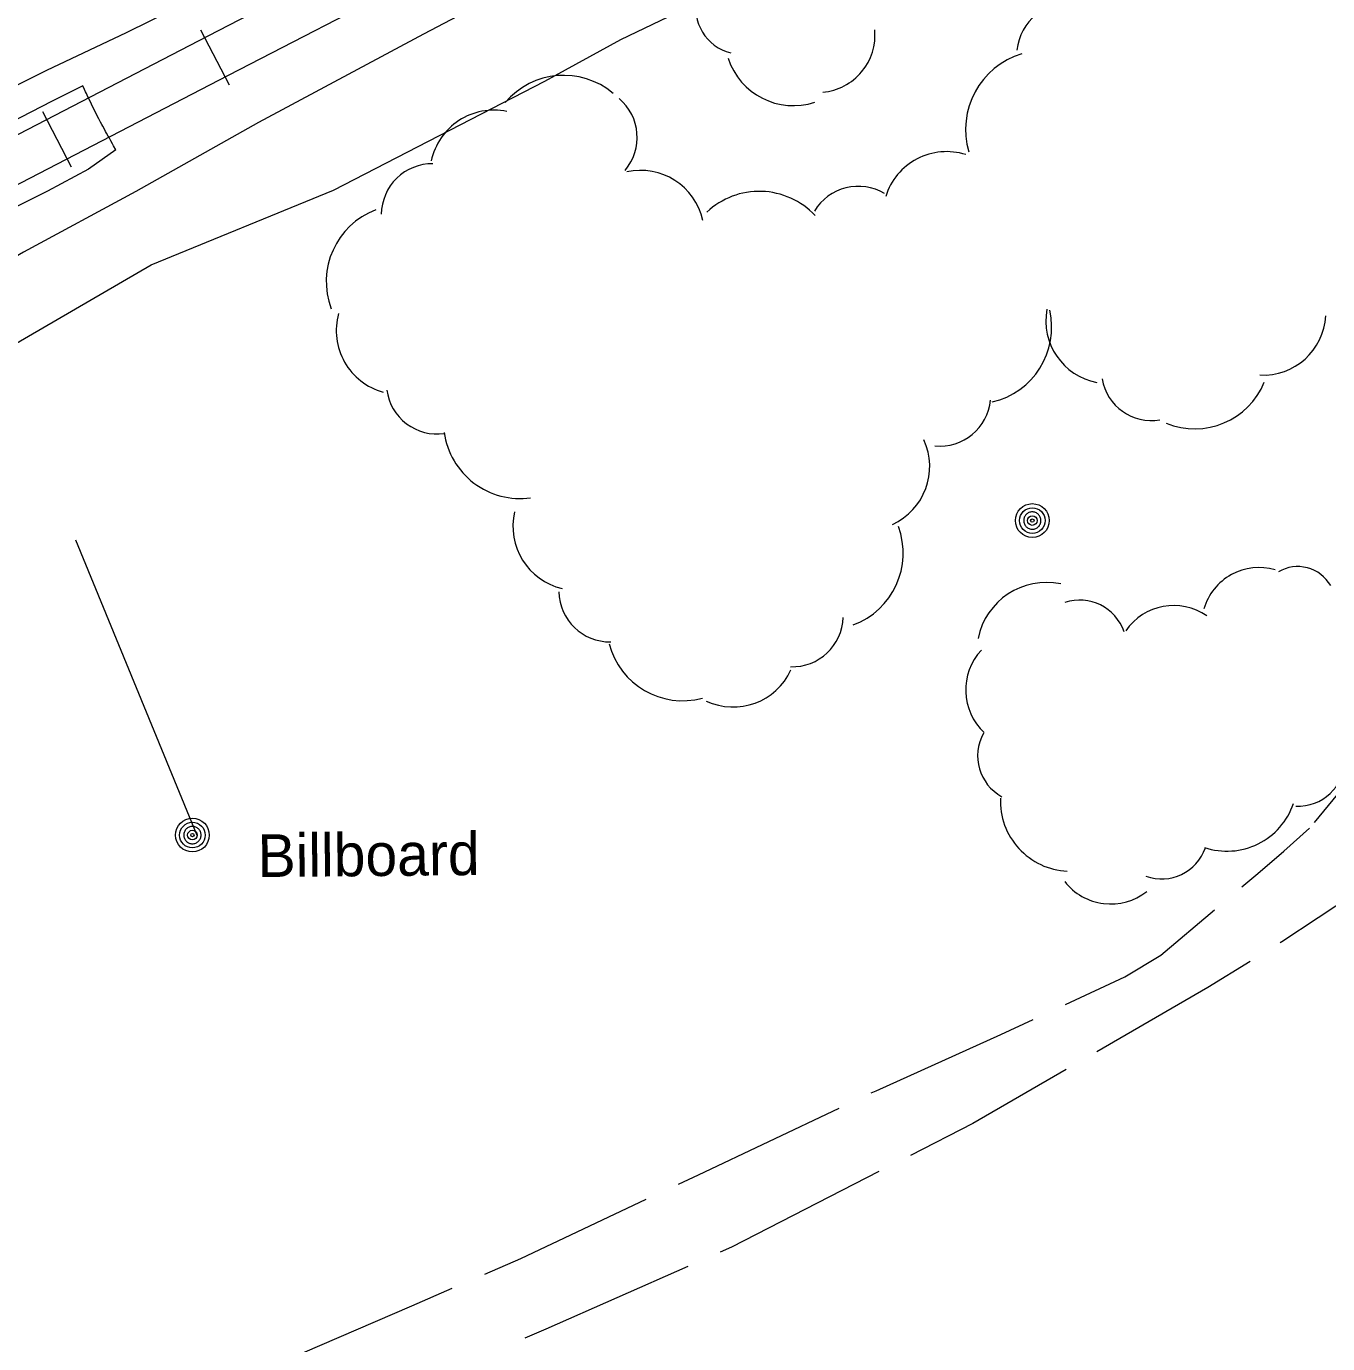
# Model space of a CAD drawing. Extents: x 2361284 to 2366480, y 6976556 to 6985346.
# Drawn here: x 2363067.8 to 2363214.2, y 6977962.5 to 6978110.6 of the extents above; entities that cross this region are included whole.
import ezdxf

# ---------------------------------------------------------------- set-up
doc = ezdxf.new("R2010")
doc.units = 0
doc.header["$LTSCALE"] = 1.9
for name, color, linetype, lineweight in [('11', 7, 'Continuous', 13), ('13', 7, 'Continuous', 13), ('15', 7, 'Continuous', 13), ('16', 7, 'Continuous', 13), ('29', 7, 'Continuous', 13), ('4', 7, 'Continuous', 13)]:
    doc.layers.add(name, color=color, linetype=linetype, lineweight=lineweight)

msp = doc.modelspace()

# ---------------------------------------------------------------- linework, layer by layer
at = {"layer": '11'}
msp.add_line((2363073.341, 6978052.846), (2363086.998, 6978019.634), dxfattribs=at)
at = {"layer": '13'}
for points in [[(2362827.374, 6977983.818), (2362842.024, 6977991.308), (2362861.439, 6978001.404), (2362880.144, 6978010.302), (2362900.06, 6978019.352), (2362917.208, 6978028.065), (2362930.026, 6978034.727), (2362951.65, 6978046.003), (2362975.205, 6978059.229), (2362993.731, 6978068.144), (2363032.512, 6978087.165), (2363060.236, 6978100.669), (2363070.109, 6978105.643), (2363079.088, 6978109.879), (2363115.918, 6978128.04), (2363136.361, 6978138.425), (2363142.479, 6978141.804), (2363146.291, 6978143.67), (2363148.152, 6978144.628), (2363148.738, 6978145.174)], [(2363155.275, 6978132.774), (2363147.076, 6978128.426), (2363135.288, 6978121.834), (2363125.498, 6978116.55), (2363112.473, 6978109.696), (2363093.916, 6978099.749), (2363080.149, 6978091.998), (2363067.494, 6978085.187), (2363059.737, 6978080.643), (2363034.68, 6978068.494), (2363018.621, 6978059.872), (2363004.65, 6978051.517), (2362985.983, 6978041.65), (2362967.327, 6978031.533), (2362950.956, 6978022.206), (2362932.629, 6978012.281), (2362929.466, 6978010.551)], [(2362922.975, 6978002.069), (2362934.517, 6978007.228), (2362952.482, 6978016.33), (2362966.067, 6978023.149), (2362981.963, 6978031.062), (2362997.847, 6978039.192), (2363015.136, 6978046.727), (2363036.28, 6978058.029), (2363059.072, 6978070.536), (2363081.878, 6978083.764), (2363102.378, 6978092.139), (2363126.124, 6978104.406), (2363134.699, 6978109.098), (2363148.936, 6978115.943), (2363154.96, 6978119.742), (2363158.457, 6978122.074), (2363159.886, 6978123.248)], [(2363074.165, 6978103.872), (2363070.653, 6978102.118), (2363062.542, 6978097.951), (2363054.78, 6978093.876), (2363044.528, 6978088.779), (2363036.465, 6978084.752), (2363023.852, 6978078.782), (2363010.632, 6978072.385), (2362997.761, 6978066.123), (2362979.137, 6978057.976), (2362966.889, 6978052.439), (2362952.124, 6978044.568), (2362932.768, 6978034.504), (2362915.54, 6978025.709), (2362898.384, 6978016.836), (2362888.664, 6978011.553), (2362875.488, 6978004.697), (2362862.003, 6977997.819), (2362846.368, 6977989.88), (2362833.714, 6977983.818)], [(2363077.904, 6978096.676), (2363077.639, 6978097.132), (2363077.507, 6978097.36), (2363077.311, 6978097.703), (2363077.117, 6978098.048), (2363077.021, 6978098.22), (2363076.83, 6978098.566), (2363076.735, 6978098.739), (2363076.593, 6978098.999), (2363076.406, 6978099.347), (2363076.314, 6978099.522), (2363076.176, 6978099.784), (2363075.971, 6978100.179), (2363075.724, 6978100.661), (2363075.602, 6978100.903), (2363075.419, 6978101.266), (2363075.148, 6978101.811), (2363074.881, 6978102.358), (2363074.748, 6978102.632), (2363074.573, 6978102.998), (2363074.486, 6978103.182), (2363074.357, 6978103.457), (2363074.165, 6978103.872)], [(2363077.904, 6978096.676), (2363074.794, 6978094.516), (2363070.199, 6978092.042), (2363063.451, 6978088.659), (2363054.176, 6978083.721), (2363041.561, 6978076.931), (2363032.466, 6978072.083), (2363021.768, 6978066.561), (2363006.247, 6978058.184), (2362995.602, 6978052.341), (2362981.771, 6978045), (2362964.928, 6978035.689), (2362952.585, 6978028.651), (2362932.556, 6978017.85), (2362914.013, 6978007.593), (2362888.825, 6977992.464), (2362881.076, 6977988.04), (2362857.457, 6977976.235), (2362836.426, 6977965.784)]]:
    msp.add_lwpolyline(points, dxfattribs=at)
at = {"layer": '15'}
for points in [[(2363225.486, 6978036.407), (2363224.386, 6978035.287), (2363212.66, 6978021.064)], [(2363204.52, 6978013.806), (2363206.325, 6978015.323), (2363209.251, 6978017.841), (2363212.127, 6978020.419)], [(2363217.208, 6978013.017), (2363209.039, 6978007.629), (2363208.86, 6978007.517)], [(2363184.683, 6978000.587), (2363191.384, 6978003.711), (2363195.432, 6978006.149), (2363201.464, 6978011.227)], [(2363205.459, 6978005.415), (2363200.717, 6978002.489), (2363188.224, 6977995.27)], [(2363162.847, 6977990.639), (2363163.385, 6977990.894), (2363177.416, 6977997.198), (2363181.06, 6977998.902)], [(2363184.763, 6977993.267), (2363174.271, 6977987.217), (2363167.254, 6977983.619)], [(2363141.153, 6977980.392), (2363143.413, 6977981.453), (2363159.233, 6977988.934)], [(2363163.691, 6977981.795), (2363147.121, 6977973.308), (2363145.856, 6977972.746)], [(2363119.379, 6977970.285), (2363123.422, 6977972.043), (2363137.529, 6977978.688)], [(2363142.202, 6977971.132), (2363126.239, 6977964.08), (2363123.897, 6977963.066)], [(2363097.389, 6977960.674), (2363098.912, 6977961.429), (2363111.172, 6977966.716), (2363115.714, 6977968.69)]]:
    msp.add_lwpolyline(points, dxfattribs=at)
at = {"layer": '16'}
for centre, radius, start, end in [((2363148.281, 6978112.581), 5.159, 166.19102, 256.19102), ((2363185.109, 6978107.284), 5.904, 84.28143, 174.28143), ((2363156.816, 6978109.594), 6.456, 275.12037, 5.12037), ((2363154.099, 6978109.387), 7.743, 198.13851, 288.13851), ((2363182.319, 6978098.974), 8.861, 106.66582, 196.66582), ((2363128.268, 6978096.441), 8.609, 49.84101, 139.84101), ((2363130.784, 6978098.079), 5.736, 319.65382, 49.65382), ((2363120.387, 6978093.957), 7.177, 78.12146, 168.12146), ((2363171.323, 6978089.295), 7.177, 72.55608, 162.55608), ((2363113.479, 6978089.374), 5.736, 89.28535, 179.28535), ((2363136.909, 6978087.189), 7.177, 12.51522, 102.51522), ((2363150.255, 6978083.4), 8.609, 43.20614, 133.20614), ((2363161.381, 6978086.837), 5.736, 58.97918, 148.97918), ((2363110.159, 6978081.86), 8.609, 110.71953, 200.71953), ((2363174.528, 6978076.716), 8.609, 282.93716, 12.93716), ((2363189.542, 6978077.446), 7.05, 169.23399, 259.23399), ((2363109.851, 6978076.359), 7.177, 164.60441, 254.60441), ((2363206.928, 6978078.403), 7.05, 266.89611, 356.89611), ((2363114.038, 6978070.462), 5.736, 187.89402, 277.89402), ((2363194.361, 6978071.874), 5.634, 189.68543, 279.68543), ((2363199.234, 6978073.765), 8.456, 247.77076, 337.77076), ((2363170.55, 6978069.094), 5.736, 264.54466, 354.54466), ((2363123.349, 6978066.079), 8.609, 187.89402, 277.89402), ((2363162.247, 6978061.077), 7.177, 294.65492, 24.65492), ((2363129.725, 6978054.348), 7.177, 166.84848, 256.84848), ((2363157.832, 6978051.324), 8.609, 290.41264, 20.41264), ((2363206.467, 6978043.264), 6.455, 73.82022, 163.82022), ((2363210.812, 6978045.521), 4.301, 30.33808, 120.33808), ((2363182.574, 6978040.161), 7.878, 78.37201, 168.37201), ((2363133.443, 6978047.095), 5.736, 181.06532, 271.06532), ((2363186.316, 6978040.802), 5.249, 18.67304, 108.67304), ((2363196.876, 6978038.877), 6.568, 55.42492, 145.42492), ((2363153.958, 6978044.295), 5.736, 268.13609, 358.13609), ((2363141.677, 6978043.344), 8.609, 194.84498, 284.84497), ((2363180.042, 6978035.95), 6.568, 136.92551, 226.92551), ((2363147.307, 6978041.214), 7.177, 245.14587, 335.14587), ((2363180.069, 6978028.547), 5.249, 151.08371, 241.08371), ((2363210.803, 6978028.253), 5.381, 267.75801, 357.75801), ((2363185.257, 6978023.445), 7.878, 177.4041, 267.4041), ((2363202.868, 6978025.706), 7.878, 251.32625, 341.32625), ((2363195.485, 6978019.951), 5.249, 250.60749, 340.60749), ((2363189.785, 6978018.455), 6.568, 218.016, 308.016)]:
    msp.add_arc(centre, radius, start, end, dxfattribs=at)
at = {"layer": '29'}
for p, q in [((2363087.417, 6978110.178), (2363090.626, 6978103.968)), ((2363069.654, 6978100.989), (2363072.872, 6978094.768))]:
    msp.add_line(p, q, dxfattribs=at)
for points in [[(2362457.884, 6977781.834), (2362517.591, 6977812.924), (2362577.3, 6977844.013), (2362659.566, 6977886.848), (2362741.844, 6977929.672), (2362813.663, 6977966.958), (2362885.503, 6978004.212), (2362955.909, 6978040.824), (2363026.325, 6978077.426), (2363088.273, 6978109.506), (2363150.253, 6978141.488)], [(2362460.186, 6977777.396), (2362519.894, 6977808.484), (2362579.602, 6977839.575), (2362661.869, 6977882.41), (2362744.146, 6977925.234), (2362815.966, 6977962.518), (2362887.806, 6977999.774), (2362958.212, 6978036.385), (2363028.627, 6978072.986), (2363090.566, 6978105.058), (2363152.546, 6978137.038)]]:
    msp.add_lwpolyline(points, dxfattribs=at)
at = {"layer": '4'}
for centre, radius in [((2363180.967, 6978054.995), 1.9), ((2363180.967, 6978054.995), 1.442), ((2363180.967, 6978054.995), 0.539), ((2363180.967, 6978054.995), 0.192), ((2363086.498, 6978019.634), 1.9), ((2363086.498, 6978019.634), 1.442), ((2363086.498, 6978019.634), 0.539), ((2363086.498, 6978019.634), 0.192)]:
    msp.add_circle(centre, radius, dxfattribs=at)
for centre, start, end in [((2363180.967, 6978054.995), 174.71552, 185.96556), ((2363180.967, 6978054.995), 163.46611, 174.71615), ((2363180.967, 6978054.995), 185.96287, 197.21291), ((2363180.967, 6978054.995), 152.21535, 163.46538), ((2363180.967, 6978054.995), 197.21479, 208.46483), ((2363180.967, 6978054.995), 140.96646, 152.21649), ((2363180.967, 6978054.995), 129.71376, 140.96379), ((2363180.967, 6978054.995), 118.46406, 129.71409), ((2363180.967, 6978054.995), 107.21593, 118.46597), ((2363180.967, 6978054.995), 95.96582, 107.21585), ((2363180.967, 6978054.995), 84.71553, 95.96557), ((2363180.967, 6978054.995), 73.46552, 84.71555), ((2363180.967, 6978054.995), 62.21535, 73.46538), ((2363180.967, 6978054.995), 50.96397, 62.214), ((2363180.967, 6978054.995), 39.71588, 50.96591), ((2363180.967, 6978054.995), 28.46656, 39.7166), ((2363180.967, 6978054.995), 17.21479, 28.46483), ((2363180.967, 6978054.995), 332.21419, 343.46422), ((2363180.967, 6978054.995), 5.96345, 17.21348), ((2363180.967, 6978054.995), 343.46611, 354.71615), ((2363180.967, 6978054.995), 354.71553, 5.96557), ((2363180.967, 6978054.995), 208.46822, 219.71826), ((2363180.967, 6978054.995), 219.71376, 230.96379), ((2363180.967, 6978054.995), 230.96397, 242.214), ((2363180.967, 6978054.995), 242.21812, 253.46815), ((2363180.967, 6978054.995), 253.46258, 264.71261), ((2363180.967, 6978054.995), 264.71553, 275.96557), ((2363180.967, 6978054.995), 275.96582, 287.21585), ((2363180.967, 6978054.995), 287.21593, 298.46597), ((2363180.967, 6978054.995), 298.46406, 309.71409), ((2363180.967, 6978054.995), 309.71589, 320.96592), ((2363180.967, 6978054.995), 320.96646, 332.21649), ((2363086.498, 6978019.634), 174.71552, 185.96556), ((2363086.498, 6978019.634), 163.46611, 174.71615), ((2363086.498, 6978019.634), 185.96287, 197.21291), ((2363086.498, 6978019.634), 152.21535, 163.46538), ((2363086.498, 6978019.634), 197.21479, 208.46483), ((2363086.498, 6978019.634), 140.96646, 152.21649), ((2363086.498, 6978019.634), 208.46822, 219.71826), ((2363086.498, 6978019.634), 129.71376, 140.96379), ((2363086.498, 6978019.634), 118.46406, 129.71409), ((2363086.498, 6978019.634), 107.21593, 118.46597), ((2363086.498, 6978019.634), 95.96582, 107.21585), ((2363086.498, 6978019.634), 84.71553, 95.96557), ((2363086.498, 6978019.634), 73.46552, 84.71555), ((2363086.498, 6978019.634), 62.21535, 73.46538), ((2363086.498, 6978019.634), 50.96397, 62.214), ((2363086.498, 6978019.634), 39.71588, 50.96591), ((2363086.498, 6978019.634), 28.46656, 39.7166), ((2363086.498, 6978019.634), 320.96646, 332.21649), ((2363086.498, 6978019.634), 17.21479, 28.46483), ((2363086.498, 6978019.634), 332.21419, 343.46422), ((2363086.498, 6978019.634), 5.96345, 17.21348), ((2363086.498, 6978019.634), 343.46611, 354.71615), ((2363086.498, 6978019.634), 354.71553, 5.96557), ((2363086.498, 6978019.634), 219.71376, 230.96379), ((2363086.498, 6978019.634), 230.96397, 242.214), ((2363086.498, 6978019.634), 242.21812, 253.46815), ((2363086.498, 6978019.634), 253.46258, 264.71261), ((2363086.498, 6978019.634), 264.71553, 275.96557), ((2363086.498, 6978019.634), 275.96582, 287.21585), ((2363086.498, 6978019.634), 287.21593, 298.46597), ((2363086.498, 6978019.634), 298.46406, 309.71409), ((2363086.498, 6978019.634), 309.71589, 320.96592)]:
    msp.add_arc(centre, 0.973, start, end, dxfattribs=at)

# ---------------------------------------------------------------- texts
at = {"layer": '11'}
msp.add_text('Billboard', height=4.799, rotation=0.545, dxfattribs=at).set_placement((2363093.853, 6978014.904))

doc.saveas('drawing.dxf')
